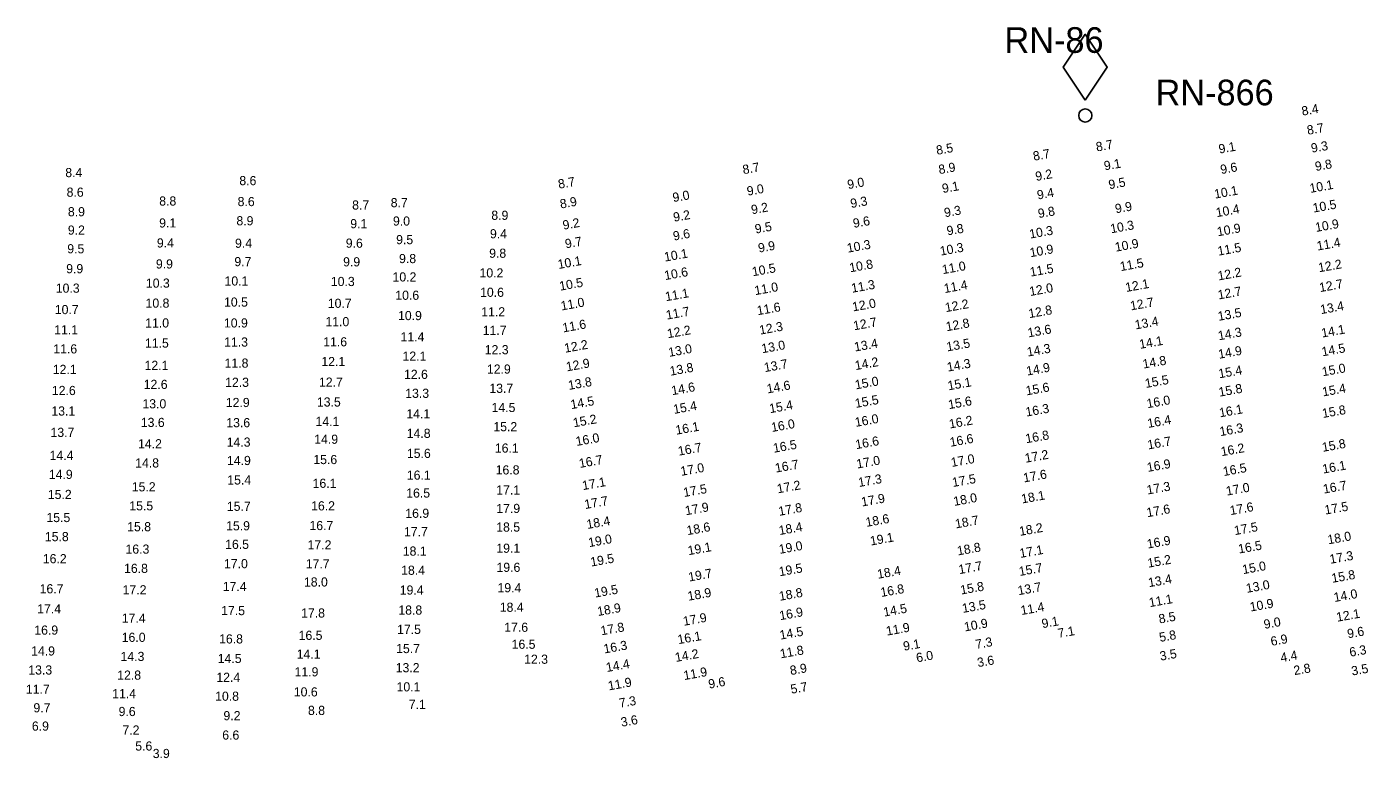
# Model space of a CAD drawing. Extents: x 1023796 to 1112670, y 656573 to 837340.
# Drawn here: x 1035064 to 1035797, y 764468 to 764867 of the extents above; entities that cross this region are included whole.
import ezdxf

# ---------------------------------------------------------------- set-up
doc = ezdxf.new("R2010")
doc.units = 0
doc.layers.add('V-CHAN-NAID', color=7, linetype='Continuous')
doc.layers.add('V-TOPO-SOUN', color=7, linetype='Continuous')

msp = doc.modelspace()

# ---------------------------------------------------------------- linework, layer by layer
at = {"layer": 'V-CHAN-NAID'}
msp.add_lwpolyline([(1035642.18, 764827.32), (1035654.18, 764845.32), (1035642.18, 764863.32), (1035630.18, 764845.32)], close=True, dxfattribs=at)
msp.add_circle((1035642.18, 764818.92), 3.6, dxfattribs=at)

# ---------------------------------------------------------------- texts
for s, p in [('RN-86', (1035598.06, 764853.17)), ('RN-866', (1035680.55, 764824.51))]:
    msp.add_text(s, height=14, dxfattribs=at).set_placement(p)
at = {"layer": 'V-TOPO-SOUN'}
for s, rotation, p in [('8.4', 10, (1035760.75, 764818.82)), ('8.7', 10, (1035763.67, 764808.39)), ('8.5', 10, (1035561.21, 764797.44)), ('8.7', 10, (1035648.44, 764799.27)), ('9.1', 10, (1035715.44, 764798.14)), ('9.3', 10, (1035765.88, 764798.6)), ('8.7', 10, (1035614.1, 764794.23)), ('8.4', 360, (1035085.25, 764785.28)), ('8.7', 10, (1035455.51, 764786.86)), ('8.9', 10, (1035562.49, 764786.89)), ('9.2', 10, (1035615.37, 764783.17)), ('9.1', 10, (1035652.81, 764788.92)), ('9.6', 10, (1035716.37, 764786.92)), ('9.8', 10, (1035768.05, 764788.62)), ('8.6', 360, (1035180.29, 764780.9)), ('8.7', 10, (1035354.78, 764778.94)), ('9.0', 10, (1035457.85, 764775.13)), ('9.0', 10, (1035512.7, 764778.71)), ('9.1', 10, (1035564.43, 764776.58)), ('9.5', 10, (1035655.33, 764778.67)), ('10.1 ', 10, (1035765.09, 764776.66)), ('8.6', 360, (1035085.98, 764774.58)), ('8.8', 360, (1035136.55, 764769.76)), ('8.6', 360, (1035179.35, 764769.46)), ('8.7', 360, (1035262.94, 764768.85)), ('8.9', 10, (1035355.78, 764768.1)), ('9.0', 10, (1035417.28, 764771.62)), ('9.3', 10, (1035514.38, 764768.39)), ('9.4', 10, (1035616.28, 764773.04)), ('10.1 ', 10, (1035713.02, 764773.53)), ('8.9', 360, (1035086.68, 764763.91)), ('8.7', 360, (1035241.88, 764767.57)), ('8.9', 360, (1035317.87, 764761.97)), ('9.2', 10, (1035417.64, 764760.88)), ('9.2', 10, (1035460.19, 764764.98)), ('9.3', 10, (1035565.55, 764763.36)), ('9.8', 10, (1035616.77, 764762.88)), ('9.9', 10, (1035658.88, 764765.51)), ('10.4 ', 10, (1035713.93, 764763.41)), ('10.5 ', 10, (1035766.83, 764765.92)), ('9.2', 360, (1035086.65, 764753.87)), ('9.1', 360, (1035136.5, 764757.79)), ('8.9', 360, (1035178.69, 764758.98)), ('9.1', 360, (1035240.86, 764757.38)), ('9.0', 360, (1035264.18, 764758.83)), ('9.2', 10, (1035357.28, 764756.54)), ('9.5', 10, (1035462.22, 764754.46)), ('9.6', 10, (1035515.78, 764757.56)), ('9.8', 10, (1035566.96, 764753.43)), ('10.3 ', 10, (1035656.29, 764754.61)), ('10.9 ', 10, (1035714.55, 764752.98)), ('10.9 ', 10, (1035768.16, 764755.33)), ('9.4', 360, (1035135.26, 764746.87)), ('9.4', 360, (1035177.94, 764746.7)), ('9.6', 360, (1035238.41, 764746.74)), ('9.5', 360, (1035265.9, 764748.66)), ('9.4', 360, (1035317.14, 764751.88)), ('9.7', 10, (1035358.54, 764746.34)), ('9.6', 10, (1035417.54, 764750.61)), ('10.3 ', 10, (1035612.07, 764751.71)), ('10.9 ', 10, (1035658.82, 764744.55)), ('11.4 ', 10, (1035769.04, 764745.17)), ('9.5', 360, (1035086.34, 764743.68)), ('9.8', 360, (1035316.69, 764741.25)), ('10.1 ', 10, (1035412.68, 764739.14)), ('9.9', 10, (1035464, 764744.06)), ('10.3 ', 10, (1035512.5, 764744.01)), ('10.3 ', 10, (1035563.25, 764742.4)), ('10.9 ', 10, (1035612.3, 764741.55)), ('11.5 ', 10, (1035714.86, 764742.38)), ('9.9', 360, (1035085.75, 764732.8)), ('9.9', 360, (1035134.73, 764735.4)), ('9.7', 360, (1035177.59, 764736.66)), ('9.9', 360, (1035236.96, 764736.55)), ('9.8', 360, (1035267.51, 764738.33)), ('10.1 ', 10, (1035354.6, 764735.11)), ('10.5 ', 10, (1035460.66, 764731.14)), ('10.8 ', 10, (1035513.81, 764733.31)), ('11.0 ', 10, (1035564.42, 764732.3)), ('11.5 ', 10, (1035612.36, 764730.93)), ('11.5 ', 10, (1035661.56, 764733.95)), ('12.2 ', 10, (1035769.79, 764733.31)), ('10.3 ', 360, (1035129.26, 764724.92)), ('10.1 ', 360, (1035172.2, 764726.09)), ('10.3 ', 360, (1035230.26, 764725.81)), ('10.2 ', 360, (1035263.93, 764728.3)), ('10.2 ', 360, (1035311.43, 764730.5)), ('10.5 ', 10, (1035355.45, 764723.26)), ('10.6 ', 10, (1035412.77, 764729.05)), ('12.2 ', 10, (1035714.96, 764728.86)), ('12.7 ', 10, (1035770.36, 764722.49)), ('10.3 ', 360, (1035080.06, 764722.17)), ('10.6 ', 360, (1035265.45, 764718.3)), ('10.6 ', 360, (1035311.74, 764719.92)), ('11.1 ', 10, (1035413.23, 764717.5)), ('11.0 ', 10, (1035461.98, 764720.83)), ('11.3 ', 10, (1035514.85, 764722.12)), ('11.4 ', 10, (1035565.41, 764721.96)), ('12.0 ', 10, (1035612.09, 764720.36)), ('12.1 ', 10, (1035664.5, 764722.57)), ('12.7 ', 10, (1035714.99, 764718.47)), ('10.7 ', 360, (1035079.54, 764710.47)), ('10.8 ', 360, (1035129.08, 764714)), ('10.5 ', 360, (1035171.94, 764714.58)), ('10.7 ', 360, (1035228.59, 764713.9)), ('11.0 ', 10, (1035356.23, 764712.45)), ('11.6 ', 10, (1035463.32, 764709.86)), ('12.0 ', 10, (1035515.38, 764711.93)), ('12.2 ', 10, (1035566.05, 764711.56)), ('12.8 ', 10, (1035611.61, 764708.27)), ('12.7 ', 10, (1035667.12, 764712.49)), ('13.4 ', 10, (1035770.92, 764710.47)), ('11.0 ', 360, (1035128.89, 764703.17)), ('10.9 ', 360, (1035171.89, 764703.18)), ('11.0 ', 360, (1035227.29, 764703.89)), ('10.9 ', 360, (1035266.94, 764707.2)), ('11.2 ', 360, (1035312.38, 764709.25)), ('11.7 ', 10, (1035413.68, 764707.46)), ('12.7 ', 10, (1035515.92, 764701.62)), ('12.8 ', 10, (1035566.49, 764701.11)), ('13.4 ', 10, (1035669.67, 764702.11)), ('13.5 ', 10, (1035715, 764706.81)), ('11.1 ', 360, (1035079.21, 764699.43)), ('11.4 ', 360, (1035268.31, 764695.57)), ('11.7 ', 360, (1035313.19, 764699.15)), ('11.6 ', 10, (1035357.15, 764700.47)), ('12.2 ', 10, (1035414.31, 764697.3)), ('12.3 ', 10, (1035464.61, 764699.26)), ('13.6 ', 10, (1035611.17, 764697.77)), ('14.3 ', 10, (1035715.1, 764696.17)), ('14.1 ', 10, (1035771.5, 764697.67)), ('11.6 ', 360, (1035078.71, 764689.01)), ('11.5 ', 360, (1035128.76, 764692.19)), ('11.3 ', 360, (1035171.99, 764692.76)), ('11.6 ', 360, (1035226.1, 764692.87)), ('12.3 ', 360, (1035314.28, 764688.56)), ('12.2 ', 10, (1035358.14, 764689.36)), ('13.0 ', 10, (1035414.96, 764687.12)), ('13.0 ', 10, (1035465.83, 764689.11)), ('13.4 ', 10, (1035516.44, 764690.03)), ('13.5 ', 10, (1035566.81, 764690.1)), ('14.3 ', 10, (1035610.76, 764687.28)), ('14.1 ', 10, (1035672.08, 764691.48)), ('14.9 ', 10, (1035715.21, 764686.07)), ('14.5 ', 10, (1035771.68, 764687.43)), ('11.8 ', 360, (1035172.24, 764681.24)), ('12.1 ', 360, (1035225.07, 764682.09)), ('12.1 ', 360, (1035269.4, 764685.03)), ('12.9 ', 10, (1035359.12, 764679.2)), ('13.7 ', 10, (1035467.22, 764678.8)), ('14.2 ', 10, (1035516.8, 764679.9)), ('14.3 ', 10, (1035567.12, 764679.07)), ('14.8 ', 10, (1035673.93, 764680.72)), ('12.1 ', 360, (1035078.42, 764677.81)), ('12.1 ', 360, (1035128.54, 764679.99)), ('12.6 ', 360, (1035270.2, 764675.11)), ('12.9 ', 360, (1035315.47, 764677.98)), ('13.8 ', 10, (1035415.74, 764676.83)), ('14.9 ', 10, (1035610.41, 764676.89)), ('15.4 ', 10, (1035715.35, 764675.41)), ('15.0 ', 10, (1035771.84, 764676.52)), ('12.6 ', 360, (1035077.94, 764666.29)), ('12.6 ', 360, (1035128.08, 764669.63)), ('12.3 ', 360, (1035172.54, 764670.76)), ('12.7 ', 360, (1035223.78, 764670.84)), ('13.7 ', 360, (1035316.81, 764667.49)), ('13.8 ', 10, (1035360.26, 764669.07)), ('14.6 ', 10, (1035416.62, 764666.19)), ('14.6 ', 10, (1035468.7, 764667.16)), ('15.0 ', 10, (1035516.87, 764669.37)), ('15.1 ', 10, (1035567.5, 764668.85)), ('15.6 ', 10, (1035610.12, 764666.09)), ('15.5 ', 10, (1035675.24, 764670.14)), ('15.8 ', 10, (1035715.46, 764665.37)), ('15.4 ', 10, (1035771.99, 764665.51)), ('13.0 ', 360, (1035127.37, 764659.01)), ('12.9 ', 360, (1035172.9, 764659.73)), ('13.5 ', 360, (1035222.65, 764660.02)), ('13.3 ', 360, (1035270.88, 764664.75)), ('14.5 ', 10, (1035361.55, 764658.57)), ('15.5 ', 10, (1035516.87, 764659.24)), ('15.6 ', 10, (1035567.76, 764658.56)), ('16.0 ', 10, (1035676.12, 764659.09)), ('13.1 ', 360, (1035077.66, 764655.1)), ('14.1 ', 360, (1035271.48, 764653.53)), ('14.5 ', 360, (1035318.02, 764657.01)), ('15.4 ', 10, (1035417.63, 764655.97)), ('15.4 ', 10, (1035470.07, 764656.37)), ('16.3 ', 10, (1035610.01, 764654.49)), ('16.1 ', 10, (1035715.72, 764654.09)), ('15.8 ', 10, (1035771.94, 764653.75)), ('13.6 ', 360, (1035126.49, 764648.85)), ('13.6 ', 360, (1035173.16, 764648.72)), ('14.1 ', 360, (1035221.89, 764649.43)), ('15.2 ', 360, (1035318.99, 764646.53)), ('15.2 ', 10, (1035362.92, 764648.66)), ('16.1 ', 10, (1035418.88, 764644.6)), ('16.0 ', 10, (1035471.11, 764646.1)), ('16.0 ', 10, (1035516.83, 764648.89)), ('16.2 ', 10, (1035568.23, 764648)), ('16.4 ', 10, (1035676.54, 764648.33)), ('16.3 ', 10, (1035715.95, 764643.83)), ('13.7 ', 360, (1035077.19, 764643.42)), ('14.2 ', 360, (1035124.99, 764637.19)), ('14.3 ', 360, (1035173.38, 764638.1)), ('14.9 ', 360, (1035221.18, 764639.67)), ('14.8 ', 360, (1035271.69, 764642.89)), ('16.0 ', 10, (1035364.41, 764638.47)), ('16.5 ', 10, (1035472.15, 764634.76)), ('16.6 ', 10, (1035517.07, 764636.72)), ('16.6 ', 10, (1035568.63, 764638.03)), ('16.8 ', 10, (1035609.95, 764639.95)), ('16.7 ', 10, (1035676.57, 764636.57)), ('15.8 ', 10, (1035771.89, 764635.27)), ('14.4 ', 360, (1035076.69, 764630.86)), ('15.6 ', 360, (1035271.78, 764631.95)), ('16.1 ', 360, (1035319.81, 764634.85)), ('16.7 ', 10, (1035420.25, 764633.17)), ('17.2 ', 10, (1035609.62, 764629.29)), ('16.2 ', 10, (1035716.63, 764632.89)), ('14.8 ', 360, (1035123.43, 764626.72)), ('14.9 ', 360, (1035173.54, 764628.06)), ('15.6 ', 360, (1035220.69, 764628.58)), ('16.8 ', 360, (1035320.25, 764622.92)), ('16.7 ', 10, (1035366.19, 764626.46)), ('17.0 ', 10, (1035421.62, 764622.14)), ('16.7 ', 10, (1035473.24, 764623.92)), ('17.0 ', 10, (1035517.67, 764626.14)), ('17.0 ', 10, (1035569.26, 764627)), ('16.9 ', 10, (1035676.3, 764624.28)), ('16.5 ', 10, (1035717.79, 764622.03)), ('16.1 ', 10, (1035772.08, 764623.38)), ('14.9 ', 360, (1035076.27, 764620.47)), ('15.4 ', 360, (1035173.7, 764617.44)), ('16.1 ', 360, (1035220.29, 764615.61)), ('16.1 ', 360, (1035271.76, 764620.06)), ('17.1 ', 10, (1035367.91, 764614.35)), ('17.3 ', 10, (1035518.62, 764616.05)), ('17.5 ', 10, (1035569.93, 764616.06)), ('17.6 ', 10, (1035608.72, 764618.54)), ('15.2 ', 360, (1035075.73, 764609.51)), ('15.2 ', 360, (1035121.56, 764613.68)), ('16.5 ', 360, (1035271.42, 764610.31)), ('17.1 ', 360, (1035320.58, 764611.97)), ('17.5 ', 10, (1035423.09, 764610.58)), ('17.2 ', 10, (1035474.28, 764612.59)), ('17.9 ', 10, (1035520.29, 764605.4)), ('18.0 ', 10, (1035570.61, 764605.74)), ('18.1 ', 10, (1035607.68, 764607.07)), ('17.3 ', 10, (1035676.16, 764611.95)), ('17.0 ', 10, (1035719.45, 764611.35)), ('16.7 ', 10, (1035772.45, 764612.45)), ('15.5 ', 360, (1035120.21, 764603.31)), ('15.7 ', 360, (1035173.48, 764603.06)), ('16.2 ', 360, (1035219.49, 764603.29)), ('17.9 ', 360, (1035320.59, 764601.87)), ('17.7 ', 10, (1035369.14, 764604.03)), ('17.9 ', 10, (1035424.11, 764600.62)), ('17.8 ', 10, (1035475.09, 764600.31)), ('17.6 ', 10, (1035676.07, 764599.56)), ('17.6 ', 10, (1035721.53, 764600.71)), ('17.5 ', 10, (1035773.26, 764600.98)), ('15.5 ', 360, (1035074.95, 764596.91)), ('16.9 ', 360, (1035270.9, 764599.23)), ('18.4 ', 10, (1035370.3, 764593.13)), ('18.6 ', 10, (1035522.68, 764594.28)), ('18.7 ', 10, (1035571.54, 764593.44)), ('15.8 ', 360, (1035074.11, 764586.48)), ('15.8 ', 360, (1035119.05, 764591.91)), ('15.9 ', 360, (1035173.07, 764592.4)), ('16.7 ', 360, (1035218.58, 764592.54)), ('17.7 ', 360, (1035270.19, 764589.17)), ('18.5 ', 360, (1035320.56, 764591.7)), ('18.6 ', 10, (1035424.96, 764589.76)), ('18.4 ', 10, (1035475.29, 764589.82)), ('19.1 ', 10, (1035525.12, 764584.09)), ('18.2 ', 10, (1035606.54, 764589.37)), ('17.5 ', 10, (1035723.88, 764589.79)), ('18.0 ', 10, (1035774.89, 764584.75)), ('16.3 ', 360, (1035118.13, 764579.65)), ('16.5 ', 360, (1035172.55, 764582.28)), ('17.2 ', 360, (1035217.55, 764581.98)), ('18.1 ', 360, (1035269.53, 764578.58)), ('19.1 ', 360, (1035320.61, 764580.15)), ('19.0 ', 10, (1035371.25, 764583.22)), ('19.1 ', 10, (1035425.58, 764578.83)), ('19.0 ', 10, (1035475.33, 764579.53)), ('18.8 ', 10, (1035572.63, 764578.69)), ('17.1 ', 10, (1035606.71, 764577.32)), ('16.9 ', 10, (1035676.27, 764582.41)), ('16.5 ', 10, (1035726.12, 764579.72)), ('16.2 ', 360, (1035072.98, 764574.44)), ('17.0 ', 360, (1035171.9, 764571.72)), ('17.7 ', 360, (1035216.56, 764571.66)), ('19.5 ', 10, (1035372.42, 764572.61)), ('15.2 ', 10, (1035676.58, 764571.98)), ('17.3 ', 10, (1035776, 764574.1)), ('16.8 ', 360, (1035117.34, 764569.15)), ('18.4 ', 360, (1035268.64, 764568.12)), ('19.6 ', 360, (1035320.69, 764569.72)), ('19.7 ', 10, (1035425.88, 764564.42)), ('19.5 ', 10, (1035475.31, 764567.3)), ('18.4 ', 10, (1035529, 764565.95)), ('17.7 ', 10, (1035573.42, 764568.48)), ('15.7 ', 10, (1035606.37, 764567.46)), ('15.0 ', 10, (1035728.36, 764568.48)), ('15.8 ', 10, (1035777.07, 764563.72)), ('16.7 ', 360, (1035071.26, 764558)), ('17.2 ', 360, (1035116.56, 764557.44)), ('17.4 ', 360, (1035171.23, 764559.26)), ('18.0 ', 360, (1035215.57, 764561.73)), ('19.4 ', 360, (1035267.87, 764557.32)), ('19.4 ', 360, (1035321.25, 764558.57)), ('19.5 ', 10, (1035374.53, 764555.67)), ('16.8 ', 10, (1035530.8, 764556)), ('15.8 ', 10, (1035574.38, 764557.32)), ('13.7 ', 10, (1035605.74, 764556.99)), ('13.4 ', 10, (1035676.96, 764561.35)), ('13.0 ', 10, (1035730.39, 764558.24)), ('18.9 ', 10, (1035425.5, 764553.93)), ('18.8 ', 10, (1035475.4, 764553.92)), ('13.5 ', 10, (1035575.37, 764547.3)), ('11.1 ', 10, (1035677.38, 764550.45)), ('10.9 ', 10, (1035732.48, 764548.04)), ('14.0 ', 10, (1035778.29, 764553.26)), ('17.4 ', 360, (1035069.92, 764547.06)), ('17.4 ', 360, (1035116.12, 764541.99)), ('17.5 ', 360, (1035170.36, 764546.09)), ('17.8 ', 360, (1035214.01, 764544.77)), ('18.8 ', 360, (1035267.12, 764546.37)), ('18.4 ', 360, (1035322.48, 764547.92)), ('18.9 ', 10, (1035376.13, 764545.61)), ('17.9 ', 10, (1035422.99, 764540.26)), ('16.9 ', 10, (1035475.58, 764543.32)), ('14.5 ', 10, (1035532.34, 764545.27)), ('11.4 ', 10, (1035607.35, 764546.14)), ('8.5', 10, (1035682.7, 764541.48)), ('12.1 ', 10, (1035779.69, 764542.47)), ('16.9 ', 360, (1035068.33, 764535.44)), ('17.5 ', 360, (1035266.41, 764535.81)), ('17.6 ', 360, (1035324.94, 764536.99)), ('17.8 ', 10, (1035377.99, 764535.07)), ('14.5 ', 10, (1035475.73, 764532.69)), ('11.9 ', 10, (1035533.85, 764534.9)), ('10.9 ', 10, (1035576.46, 764537.18)), ('9.1', 10, (1035618.82, 764538.95)), ('7.1', 10, (1035627.58, 764533.64)), ('9.0', 10, (1035740.08, 764538.57)), ('9.6', 10, (1035785.65, 764533.41)), ('16.0 ', 360, (1035116.06, 764531.5)), ('16.8 ', 360, (1035169.24, 764530.63)), ('16.5 ', 360, (1035212.66, 764532.59)), ('16.5 ', 360, (1035328.97, 764527.72)), ('16.3 ', 10, (1035379.6, 764525.14)), ('16.1 ', 10, (1035420.02, 764530.24)), ('9.1', 10, (1035543.2, 764526.61)), ('7.3', 10, (1035582.66, 764527.63)), ('5.8', 10, (1035682.99, 764531.46)), ('6.9', 10, (1035743.83, 764529.26)), ('14.9 ', 360, (1035066.6, 764524.04)), ('14.3 ', 360, (1035115.43, 764521.05)), ('14.5 ', 360, (1035168.49, 764519.96)), ('14.1 ', 360, (1035211.59, 764522.32)), ('15.7 ', 360, (1035265.9, 764525.37)), ('12.3 ', 360, (1035335.8, 764519.54)), ('14.2 ', 10, (1035418.62, 764520.52)), ('11.8 ', 10, (1035475.93, 764522.5)), ('6.0', 10, (1035550.29, 764520.3)), ('3.5', 10, (1035683.32, 764521.2)), ('4.4', 10, (1035749.18, 764520.35)), ('6.3', 10, (1035786.84, 764523.33)), ('13.3 ', 360, (1035065.06, 764513.67)), ('11.9 ', 360, (1035210.45, 764512.65)), ('13.2 ', 360, (1035265.68, 764514.91)), ('14.4 ', 10, (1035380.94, 764515.02)), ('11.9 ', 10, (1035423.24, 764510.62)), ('8.9', 10, (1035481.37, 764513.35)), ('3.6', 10, (1035583.62, 764517.66)), ('2.8', 10, (1035756.4, 764513.31)), ('3.5', 10, (1035787.91, 764513.08)), ('12.8 ', 360, (1035113.61, 764510.84)), ('12.4 ', 360, (1035167.75, 764509.66)), ('11.9 ', 10, (1035382.03, 764504.98)), ('9.6', 10, (1035436.81, 764505.93)), ('11.7 ', 360, (1035063.74, 764503.13)), ('11.4 ', 360, (1035110.87, 764500.76)), ('10.8 ', 360, (1035167.07, 764499.33)), ('10.6 ', 360, (1035210.04, 764501.7)), ('10.1 ', 360, (1035266.14, 764504.45)), ('5.7', 10, (1035481.71, 764503.12)), ('9.7', 360, (1035067.86, 764493.01)), ('9.6', 360, (1035114.36, 764490.98)), ('8.8', 360, (1035217.77, 764491.59)), ('7.1', 360, (1035272.8, 764494.86)), ('7.3', 10, (1035388.1, 764495.54)), ('6.9', 360, (1035067.01, 764483.01)), ('9.2', 360, (1035171.61, 764488.7)), ('3.6', 10, (1035389.03, 764485.12)), ('7.2', 360, (1035116.45, 764480.85)), ('6.6', 360, (1035170.97, 764478.12)), ('5.6', 360, (1035123.46, 764472.14)), ('3.9', 360, (1035133, 764468.06))]:
    msp.add_text(s, height=5, rotation=rotation, dxfattribs=at).set_placement(p)

doc.saveas('drawing.dxf')
